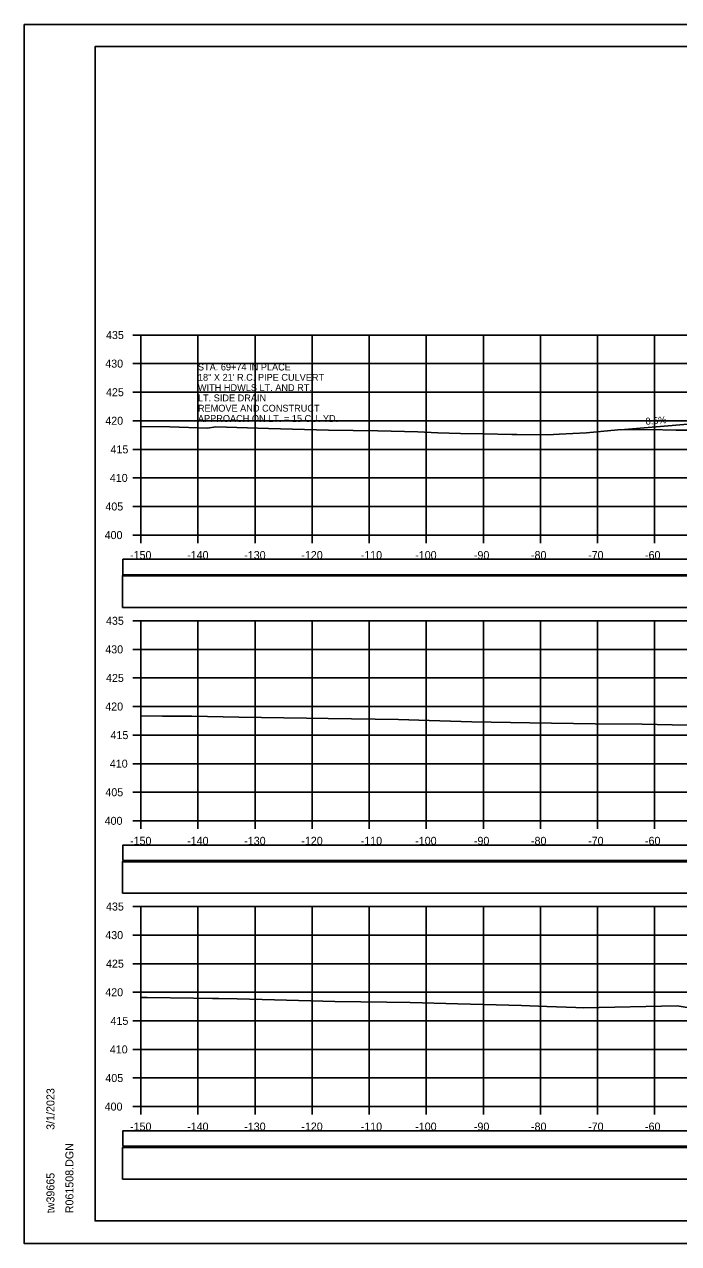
# Model space of a CAD drawing. Extents: x 1371057 to 1372761, y 380005 to 390517.
# Drawn here: x 1371390.5 to 1371505.1, y 385978.5 to 386191.9 of the extents above; entities that cross this region are included whole.
import ezdxf

# ---------------------------------------------------------------- set-up
doc = ezdxf.new("R2010")
doc.units = 0
for name, color, linetype in [('R_Axis', 7, 'Continuous'), ('R_Axis Annot', 7, 'Continuous'), ('R_Border', 7, 'Continuous'), ('R_Detour', 7, 'Continuous'), ('R_Draft', 7, 'Continuous'), ('R_Drive', 7, 'Continuous'), ('R_Exist Surface', 7, 'Continuous'), ('R_Grid', 7, 'Continuous'), ('R_No Plot', 7, 'Continuous'), ('R_Water Annot', 7, 'Continuous'), ('R_Xsect Elev', 7, 'Continuous')]:
    doc.layers.add(name, color=color, linetype=linetype)

msp = doc.modelspace()

# ---------------------------------------------------------------- linework, layer by layer
at = {"layer": 'R_Axis'}
for p, q in [((1371409.47, 386137.52), (1371410.87, 386137.52)), ((1371410.87, 386102.52), (1371410.87, 386137.52)), ((1371409.47, 386132.52), (1371410.87, 386132.52)), ((1371409.47, 386127.52), (1371410.87, 386127.52)), ((1371409.47, 386122.52), (1371410.87, 386122.52)), ((1371409.47, 386117.52), (1371410.87, 386117.52)), ((1371409.47, 386112.52), (1371410.87, 386112.52)), ((1371409.47, 386107.52), (1371410.87, 386107.52)), ((1371409.47, 386102.52), (1371410.87, 386102.52)), ((1371410.87, 386102.52), (1371710.87, 386102.52)), ((1371410.87, 386101.12), (1371410.87, 386102.52)), ((1371420.87, 386101.12), (1371420.87, 386102.52)), ((1371430.87, 386101.12), (1371430.87, 386102.52)), ((1371440.87, 386101.12), (1371440.87, 386102.52)), ((1371450.87, 386101.12), (1371450.87, 386102.52)), ((1371460.87, 386101.12), (1371460.87, 386102.52)), ((1371470.87, 386101.12), (1371470.87, 386102.52)), ((1371480.87, 386101.12), (1371480.87, 386102.52)), ((1371490.87, 386101.12), (1371490.87, 386102.52)), ((1371500.87, 386101.12), (1371500.87, 386102.52)), ((1371409.47, 386087.52), (1371410.87, 386087.52)), ((1371410.87, 386052.52), (1371410.87, 386087.52)), ((1371409.47, 386082.52), (1371410.87, 386082.52)), ((1371409.47, 386077.52), (1371410.87, 386077.52)), ((1371409.47, 386072.52), (1371410.87, 386072.52)), ((1371409.47, 386067.52), (1371410.87, 386067.52)), ((1371409.47, 386062.52), (1371410.87, 386062.52)), ((1371409.47, 386057.52), (1371410.87, 386057.52)), ((1371409.47, 386052.52), (1371410.87, 386052.52)), ((1371410.87, 386052.52), (1371710.87, 386052.52)), ((1371410.87, 386051.12), (1371410.87, 386052.52)), ((1371420.87, 386051.12), (1371420.87, 386052.52)), ((1371430.87, 386051.12), (1371430.87, 386052.52)), ((1371440.87, 386051.12), (1371440.87, 386052.52)), ((1371450.87, 386051.12), (1371450.87, 386052.52)), ((1371460.87, 386051.12), (1371460.87, 386052.52)), ((1371470.87, 386051.12), (1371470.87, 386052.52)), ((1371480.87, 386051.12), (1371480.87, 386052.52)), ((1371490.87, 386051.12), (1371490.87, 386052.52)), ((1371500.87, 386051.12), (1371500.87, 386052.52)), ((1371409.47, 386037.52), (1371410.87, 386037.52)), ((1371410.87, 386002.52), (1371410.87, 386037.52)), ((1371409.47, 386032.52), (1371410.87, 386032.52)), ((1371409.47, 386027.52), (1371410.87, 386027.52)), ((1371409.47, 386022.52), (1371410.87, 386022.52)), ((1371409.47, 386017.52), (1371410.87, 386017.52)), ((1371409.47, 386012.52), (1371410.87, 386012.52)), ((1371409.47, 386007.52), (1371410.87, 386007.52)), ((1371409.47, 386002.52), (1371410.87, 386002.52)), ((1371410.87, 386002.52), (1371710.87, 386002.52)), ((1371410.87, 386001.12), (1371410.87, 386002.52)), ((1371420.87, 386001.12), (1371420.87, 386002.52)), ((1371430.87, 386001.12), (1371430.87, 386002.52)), ((1371440.87, 386001.12), (1371440.87, 386002.52)), ((1371450.87, 386001.12), (1371450.87, 386002.52)), ((1371460.87, 386001.12), (1371460.87, 386002.52)), ((1371470.87, 386001.12), (1371470.87, 386002.52)), ((1371480.87, 386001.12), (1371480.87, 386002.52)), ((1371490.87, 386001.12), (1371490.87, 386002.52)), ((1371500.87, 386001.12), (1371500.87, 386002.52))]:
    msp.add_line(p, q, dxfattribs=at)
at = {"layer": 'R_Border'}
for p, q in [((1371402.87, 386187.98), (1371719.05, 386187.98)), ((1371402.87, 385982.52), (1371402.87, 386187.98)), ((1371402.87, 385982.52), (1371402.87, 385982.52)), ((1371719.05, 385982.52), (1371402.87, 385982.52))]:
    msp.add_line(p, q, dxfattribs=at)
at = {"layer": 'R_Detour'}
for points in [[(1371407.72, 386095.57), (1371714.03, 386095.57), (1371714.03, 386098.28), (1371407.72, 386098.28)], [(1371407.72, 386045.57), (1371714.03, 386045.57), (1371714.03, 386048.28), (1371407.72, 386048.28)], [(1371407.72, 385995.57), (1371714.03, 385995.57), (1371714.03, 385998.28), (1371407.72, 385998.28)]]:
    msp.add_lwpolyline(points, close=True, dxfattribs=at)
at = {"layer": 'R_Draft'}
for points in [[(1371407.64, 386089.87), (1371713.95, 386089.87), (1371713.95, 386095.4), (1371407.64, 386095.4)], [(1371407.64, 386039.84), (1371713.95, 386039.84), (1371713.95, 386045.37), (1371407.64, 386045.37)], [(1371407.64, 385989.82), (1371713.95, 385989.82), (1371713.95, 385995.34), (1371407.64, 385995.34)]]:
    msp.add_lwpolyline(points, close=True, dxfattribs=at)
at = {"layer": 'R_Drive'}
msp.add_line((1371494.87, 386120.93), (1371507.39, 386121.99), dxfattribs=at)
at = {"layer": 'R_Exist Surface'}
for points in [[(1371410.87, 386121.51), (1371415.95, 386121.43), (1371422.57, 386121.25), (1371424.03, 386121.48), (1371433.26, 386121.14), (1371443.75, 386120.85), (1371452.39, 386120.73), (1371459.39, 386120.59), (1371462.91, 386120.42), (1371466.89, 386120.32), (1371470.87, 386120.25), (1371475.86, 386120.12), (1371476.74, 386120.09), (1371482.15, 386120.06), (1371484.12, 386120.15), (1371488.91, 386120.41), (1371494.41, 386120.92), (1371499.96, 386120.98), (1371504.59, 386120.9), (1371508.54, 386120.88)], [(1371410.87, 386070.87), (1371414.67, 386070.84), (1371419.83, 386070.84), (1371428.02, 386070.68), (1371439.9, 386070.5), (1371443.68, 386070.43), (1371456.03, 386070.23), (1371461.38, 386070.05), (1371468.87, 386069.86), (1371479.03, 386069.66), (1371490.47, 386069.51), (1371498.69, 386069.44), (1371511.85, 386069.16)], [(1371410.87, 386021.6), (1371412, 386021.58), (1371420.07, 386021.47), (1371423.43, 386021.45), (1371424.55, 386021.41), (1371427.76, 386021.38), (1371434.3, 386021.2), (1371444.87, 386020.93), (1371453.97, 386020.77), (1371458.02, 386020.72), (1371466.37, 386020.52), (1371477.57, 386020.21), (1371481.96, 386020.03), (1371487.04, 386019.86), (1371488.42, 386019.8), (1371504.84, 386020.14), (1371519.84, 386017.69)]]:
    msp.add_lwpolyline(points, dxfattribs=at)
at = {"layer": 'R_Grid'}
for p, q in [((1371410.87, 386137.52), (1371710.87, 386137.52)), ((1371410.87, 386102.52), (1371410.87, 386137.52)), ((1371420.87, 386102.52), (1371420.87, 386137.52)), ((1371430.87, 386102.52), (1371430.87, 386137.52)), ((1371440.87, 386102.52), (1371440.87, 386137.52)), ((1371450.87, 386102.52), (1371450.87, 386137.52)), ((1371460.87, 386102.52), (1371460.87, 386137.52)), ((1371470.87, 386102.52), (1371470.87, 386137.52)), ((1371480.87, 386102.52), (1371480.87, 386137.52)), ((1371490.87, 386102.52), (1371490.87, 386137.52)), ((1371500.87, 386102.52), (1371500.87, 386137.52)), ((1371410.87, 386132.52), (1371710.87, 386132.52)), ((1371410.87, 386127.52), (1371710.87, 386127.52)), ((1371410.87, 386122.52), (1371710.87, 386122.52)), ((1371410.87, 386117.52), (1371710.87, 386117.52)), ((1371410.87, 386112.52), (1371710.87, 386112.52)), ((1371410.87, 386107.52), (1371710.87, 386107.52)), ((1371410.87, 386102.52), (1371710.87, 386102.52)), ((1371410.87, 386087.52), (1371710.87, 386087.52)), ((1371410.87, 386052.52), (1371410.87, 386087.52)), ((1371420.87, 386052.52), (1371420.87, 386087.52)), ((1371430.87, 386052.52), (1371430.87, 386087.52)), ((1371440.87, 386052.52), (1371440.87, 386087.52)), ((1371450.87, 386052.52), (1371450.87, 386087.52)), ((1371460.87, 386052.52), (1371460.87, 386087.52)), ((1371470.87, 386052.52), (1371470.87, 386087.52)), ((1371480.87, 386052.52), (1371480.87, 386087.52)), ((1371490.87, 386052.52), (1371490.87, 386087.52)), ((1371500.87, 386052.52), (1371500.87, 386087.52)), ((1371410.87, 386082.52), (1371710.87, 386082.52)), ((1371410.87, 386077.52), (1371710.87, 386077.52)), ((1371410.87, 386072.52), (1371710.87, 386072.52)), ((1371410.87, 386067.52), (1371710.87, 386067.52)), ((1371410.87, 386062.52), (1371710.87, 386062.52)), ((1371410.87, 386057.52), (1371710.87, 386057.52)), ((1371410.87, 386052.52), (1371710.87, 386052.52)), ((1371410.87, 386037.52), (1371710.87, 386037.52)), ((1371410.87, 386002.52), (1371410.87, 386037.52)), ((1371420.87, 386002.52), (1371420.87, 386037.52)), ((1371430.87, 386002.52), (1371430.87, 386037.52)), ((1371440.87, 386002.52), (1371440.87, 386037.52)), ((1371450.87, 386002.52), (1371450.87, 386037.52)), ((1371460.87, 386002.52), (1371460.87, 386037.52)), ((1371470.87, 386002.52), (1371470.87, 386037.52)), ((1371480.87, 386002.52), (1371480.87, 386037.52)), ((1371490.87, 386002.52), (1371490.87, 386037.52)), ((1371500.87, 386002.52), (1371500.87, 386037.52)), ((1371410.87, 386032.52), (1371710.87, 386032.52)), ((1371410.87, 386027.52), (1371710.87, 386027.52)), ((1371410.87, 386022.52), (1371710.87, 386022.52)), ((1371410.87, 386017.52), (1371710.87, 386017.52)), ((1371410.87, 386012.52), (1371710.87, 386012.52)), ((1371410.87, 386007.52), (1371710.87, 386007.52)), ((1371410.87, 386002.52), (1371710.87, 386002.52))]:
    msp.add_line(p, q, dxfattribs=at)
at = {"layer": 'R_No Plot'}
for p, q in [((1371390.47, 386191.88), (1371723.8, 386191.88)), ((1371390.47, 385978.54), (1371723.8, 385978.54))]:
    msp.add_line(p, q, dxfattribs=at)
for points in [[(1371390.46, 386191.88), (1371723.8, 386191.88), (1371723.8, 385978.54), (1371390.46, 385978.54)], [(1371636.79, 386187.98), (1371656.41, 386187.98), (1371656.41, 386178.1), (1371672.52, 386178.1), (1371695.72, 386178.1), (1371695.84, 386149.95), (1371719.05, 386149.95), (1371719.05, 385982.52), (1371402.87, 385982.52), (1371402.87, 386187.98)]]:
    msp.add_lwpolyline(points, close=True, dxfattribs=at)

# ---------------------------------------------------------------- texts
at = {"layer": 'R_Axis Annot'}
for s, p in [('435', (1371404.77, 386136.82)), ('430', (1371404.64, 386131.82)), ('425', (1371404.77, 386126.82)), ('420', (1371404.64, 386121.82)), ('415', (1371405.56, 386116.82)), ('410', (1371405.44, 386111.82)), ('405', (1371404.66, 386106.82)), ('400', (1371404.53, 386101.82)), ('-150', (1371408.98, 386098.32)), ('-140', (1371418.98, 386098.32)), ('-130', (1371428.98, 386098.32)), ('-120', (1371438.98, 386098.32)), ('-110', (1371449.38, 386098.32)), ('-100', (1371458.93, 386098.32)), ('-90', (1371469.21, 386098.32)), ('-80', (1371479.21, 386098.32)), ('-70', (1371489.21, 386098.32)), ('-60', (1371499.18, 386098.32)), ('435', (1371404.77, 386086.82)), ('430', (1371404.64, 386081.82)), ('425', (1371404.77, 386076.82)), ('420', (1371404.64, 386071.82)), ('415', (1371405.56, 386066.82)), ('410', (1371405.44, 386061.82)), ('405', (1371404.66, 386056.82)), ('400', (1371404.53, 386051.82)), ('-150', (1371408.98, 386048.32)), ('-140', (1371418.98, 386048.32)), ('-130', (1371428.98, 386048.32)), ('-120', (1371438.98, 386048.32)), ('-110', (1371449.38, 386048.32)), ('-100', (1371458.93, 386048.32)), ('-90', (1371469.21, 386048.32)), ('-80', (1371479.21, 386048.32)), ('-70', (1371489.21, 386048.32)), ('-60', (1371499.18, 386048.32)), ('435', (1371404.77, 386036.82)), ('430', (1371404.64, 386031.82)), ('425', (1371404.77, 386026.82)), ('420', (1371404.64, 386021.82)), ('415', (1371405.56, 386016.82)), ('410', (1371405.44, 386011.82)), ('405', (1371404.66, 386006.82)), ('400', (1371404.53, 386001.82)), ('-150', (1371408.98, 385998.32)), ('-140', (1371418.98, 385998.32)), ('-130', (1371428.98, 385998.32)), ('-120', (1371438.98, 385998.32)), ('-110', (1371449.38, 385998.32)), ('-100', (1371458.93, 385998.32)), ('-90', (1371469.21, 385998.32)), ('-80', (1371479.21, 385998.32)), ('-70', (1371489.21, 385998.32)), ('-60', (1371499.18, 385998.32))]:
    msp.add_text(s, height=1.4, dxfattribs=at).set_placement(p)
at = {"layer": 'R_Border'}
for s, p in [('3/1/2023', (1371395.74, 385998.45)), ('R061508.DGN', (1371399.06, 385983.85)), ('tw39665', (1371395.74, 385983.85))]:
    msp.add_text(s, height=1.4, rotation=90, dxfattribs=at).set_placement(p)
at = {"layer": 'R_Water Annot'}
for s, p in [('STA. 69+74 IN PLACE', (1371420.87, 386131.32)), ('18" X 21\' R.C. PIPE CULVERT', (1371420.87, 386129.52)), ('WITH HDWLS LT. AND RT.', (1371420.87, 386127.72)), ('LT. SIDE DRAIN', (1371420.87, 386125.92)), ('REMOVE AND CONSTRUCT', (1371420.87, 386124.12)), ('APPROACH ON LT. = 15 CU. YD.', (1371420.87, 386122.32))]:
    msp.add_text(s, height=1.2, dxfattribs=at).set_placement(p)
at = {"layer": 'R_Xsect Elev'}
msp.add_text('8.5%', height=1.2, rotation=4.866, dxfattribs=at).set_placement((1371499.33, 386121.81))

doc.saveas('drawing.dxf')
